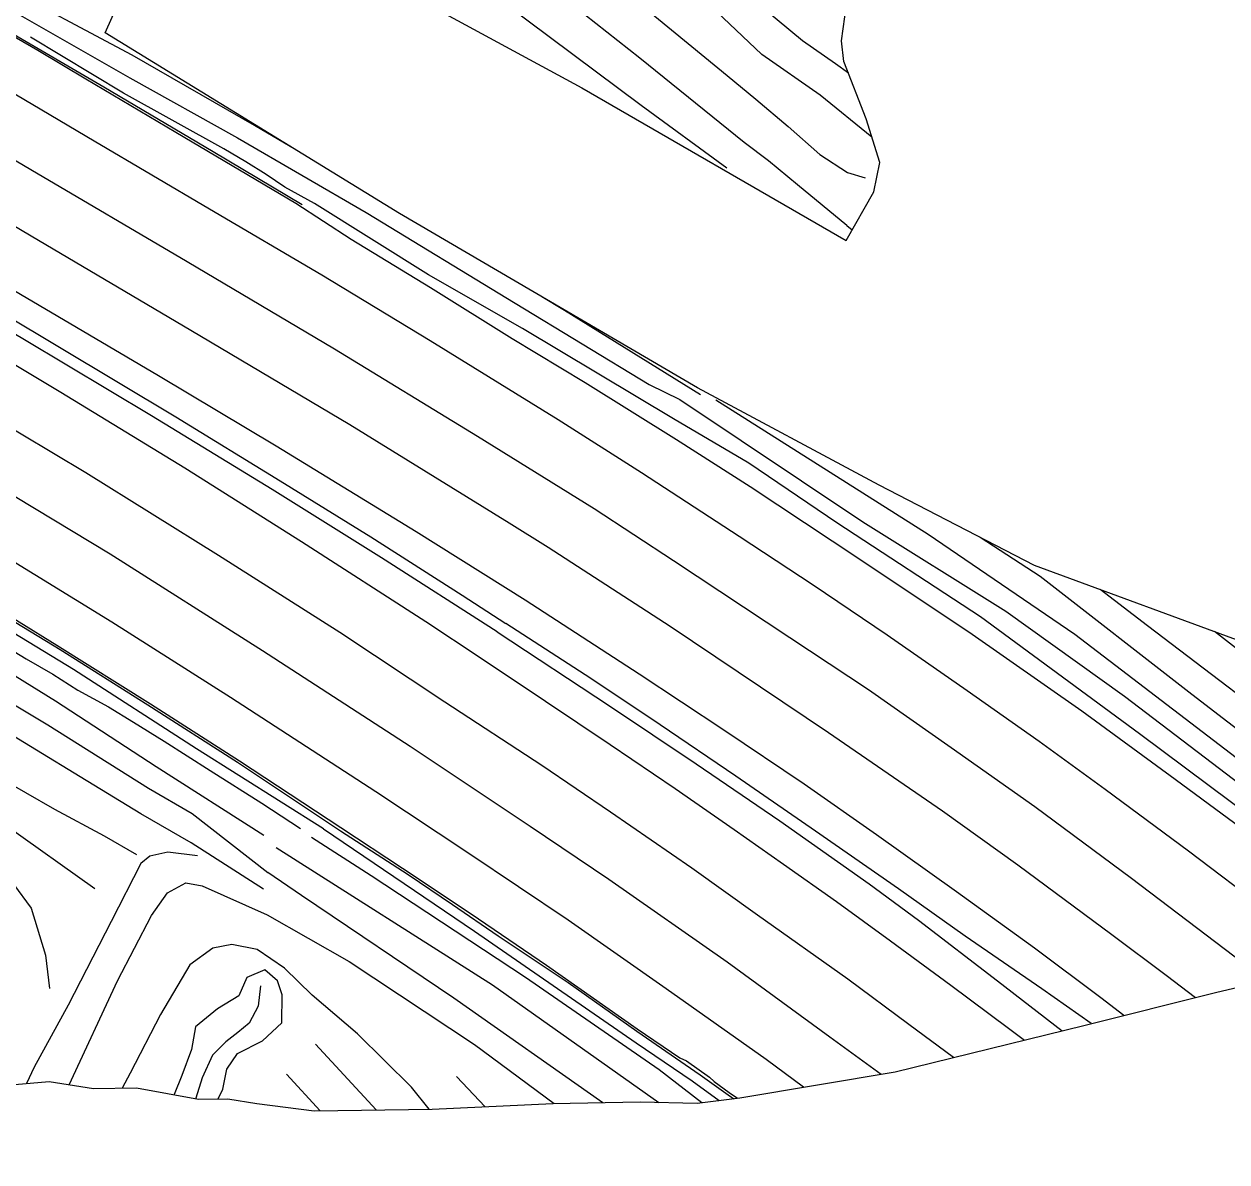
# Model space of a CAD drawing. Extents: x 2316231 to 2323598, y 363169 to 371906.
# Drawn here: x 2318517.1 to 2318772.4, y 366735.4 to 366976.9 of the extents above; entities that cross this region are included whole.
import ezdxf

# ---------------------------------------------------------------- set-up
doc = ezdxf.new("R2010")
doc.units = 0
for name, color, linetype in [('RD_DTM_BkLn1', 7, 'Continuous'), ('RD_DTM_BkLn2', 7, 'Continuous'), ('RD_DTM_Holes', 7, 'Continuous'), ('RD_EX_H2O', 7, 'Continuous'), ('RD_EX_Road', 7, 'Continuous')]:
    doc.layers.add(name, color=color, linetype=linetype)

msp = doc.modelspace()

# ---------------------------------------------------------------- linework, layer by layer
at = {"layer": 'RD_DTM_BkLn1'}
for p, q in [((2318691.746, 366934.2), (2318692.864, 366933.279)), ((2318532.132, 366793.392), (2318513.219, 366806.845)), ((2318578.949, 366760.434), (2318591.824, 366746.449)), ((2318572.781, 366754.017), (2318579.942, 366746.285)), ((2318614.978, 366747.126), (2318608.916, 366753.551))]:
    msp.add_line(p, q, dxfattribs=at)
for points in [[(2318691.746, 366934.2), (2318681.264, 366942.831), (2318675.109, 366947.896), (2318669.952, 366951.817), (2318647.832, 366969.718), (2318629.154, 366984.504), (2318611.668, 366998.702), (2318600.126, 367008.158), (2318592.385, 367014.693), (2318583.387, 367022.001), (2318580.263, 367024.719)], [(2318599.87, 367020.364), (2318617.893, 367005.906), (2318629.115, 366996.224), (2318637.874, 366989.392), (2318650.983, 366978.614), (2318661.586, 366969.873), (2318666.348, 366965.996), (2318672.387, 366960.964), (2318679.303, 366955.205), (2318685.992, 366949.27), (2318691.858, 366945.444), (2318695.622, 366944.307)], [(2318590.869, 367003.998), (2318619.086, 366981.382), (2318648.096, 366959.707), (2318666.241, 366946.444)], [(2318650.578, 366998.194), (2318663.926, 366988.195), (2318669.843, 366983.841), (2318674.038, 366980.299), (2318682.34, 366973.422), (2318689.32, 366968.59), (2318692.059, 366966.562)], [(2318697.067, 366952.905), (2318686.073, 366961.83), (2318673.685, 366970.455), (2318661.376, 366982.181), (2318653.847, 366988.471), (2318649.556, 366991.728), (2318646.804, 366993.553)], [(2318574.81, 366950.203), (2318566.05, 366955.406), (2318540.023, 366970.337), (2318525.81, 366977.886), (2318517.307, 366982.525)], [(2318515.815, 366979.099), (2318539.554, 366965.55), (2318562.424, 366952.801), (2318589.691, 366936.903), (2318621.365, 366917.716), (2318649.777, 366900.432), (2318656.326, 366897.268)], [(2318654.946, 366893.102), (2318622.929, 366912.299), (2318602.928, 366923.687), (2318578.782, 366938.848), (2318572.452, 366942.294), (2318568.468, 366945.016), (2318564.156, 366947.674), (2318559.49, 366950.41), (2318538.231, 366962.231), (2318518.449, 366974.127)], [(2318638.103, 366874.009), (2318613.361, 366889.399), (2318582.991, 366907.944), (2318551.727, 366926.471), (2318518.512, 366946.003), (2318495.649, 366959.519)], [(2318488.46, 366949.779), (2318518.614, 366931.954), (2318552.476, 366911.98), (2318586.277, 366891.901), (2318620.037, 366871.031), (2318628.337, 366865.92)], [(2318617.49, 366847.937), (2318592.937, 366863.638), (2318569.758, 366878.115), (2318544.167, 366893.75), (2318517.234, 366909.903), (2318493.95, 366923.696), (2318473.827, 366935.592)], [(2318476.403, 366937.016), (2318500.212, 366922.898), (2318524.653, 366908.351), (2318549.313, 366893.567), (2318571.476, 366879.949), (2318590.688, 366868.075), (2318610.087, 366855.678), (2318619.345, 366849.677)], [(2318606.393, 366833.006), (2318584.138, 366847.759), (2318558.381, 366864.11), (2318530.249, 366881.681), (2318495.836, 366902.212), (2318462.945, 366921.864)], [(2318660.677, 366898.244), (2318631.842, 366916.16), (2318627.002, 366919.06)], [(2318451.992, 366914.175), (2318472.61, 366902.122), (2318507.266, 366881.413), (2318535.416, 366864.455), (2318567.724, 366843.987), (2318599.071, 366823.644)], [(2318656.326, 366897.268), (2318695.166, 366871.289), (2318725.462, 366852.293), (2318750.655, 366834.284), (2318781.51, 366810.777), (2318813.862, 366784.83), (2318815.343, 366783.596)], [(2318580.635, 366806.119), (2318553.733, 366823.12), (2318527.615, 366839.959), (2318503.489, 366854.554), (2318487.309, 366864.732), (2318483.415, 366866.632), (2318477.625, 366869.989), (2318473.399, 366872.64), (2318469.834, 366874.681), (2318465.557, 366877.598), (2318460.604, 366880.876), (2318455.243, 366883.099), (2318452.746, 366884.513), (2318448.667, 366886.843), (2318442.491, 366890.735), (2318438.457, 366892.963), (2318435.207, 366894.803)], [(2318817.142, 366786.34), (2318781.862, 366815.437), (2318740.128, 366847.372), (2318708.983, 366868.563), (2318663.907, 366897.121)], [(2318432.101, 366892.767), (2318450.541, 366882.552), (2318462.282, 366875.625), (2318465.274, 366873.309), (2318475.895, 366867.195), (2318489.914, 366858.424), (2318505.959, 366848.923), (2318512.13, 366845.52), (2318517.534, 366842.201), (2318523.209, 366838.941), (2318528.549, 366835.546), (2318535.035, 366832.021), (2318540.329, 366828.743), (2318546.852, 366824.689), (2318556.618, 366818.46), (2318567.542, 366811.542), (2318575.802, 366806.165)], [(2318811.791, 366781.952), (2318783.155, 366804.435), (2318753.862, 366826.295), (2318720.122, 366851.116), (2318689.604, 366871.06), (2318670.927, 366883.701), (2318654.946, 366893.102)], [(2318567.963, 366804.708), (2318545.157, 366819.301), (2318523.806, 366833.229), (2318506.584, 366843.802), (2318495.035, 366850.554), (2318489.52, 366853.338), (2318484.727, 366855.985), (2318477.714, 366860.033), (2318469.408, 366865.029), (2318461.745, 366869.548), (2318456.621, 366872.67), (2318450.309, 366876.402), (2318444.165, 366880.41), (2318438.723, 366883.683), (2318434.959, 366885.813), (2318431.954, 366887.446), (2318428.409, 366889.68)], [(2318423.478, 366885.978), (2318442.091, 366875.068), (2318460.112, 366864.854), (2318482.032, 366851.847), (2318506.281, 366837.645), (2318522.166, 366828.201), (2318543.55, 366814.73), (2318552.796, 366809.359), (2318568.849, 366796.831)], [(2318567.904, 366793.321), (2318552.592, 366803.118), (2318541.925, 366809.271), (2318529.007, 366817.113), (2318510.394, 366828.441), (2318495.191, 366837.453), (2318482.755, 366845.308), (2318459.691, 366858.929), (2318436.682, 366871.886), (2318419.57, 366882.092)], [(2318412.5, 366874.555), (2318440.183, 366857.663), (2318458.366, 366847.81), (2318482.351, 366833.125), (2318494.422, 366826.822), (2318511.182, 366817.346), (2318523.542, 366810.314), (2318534.101, 366804.607), (2318540.992, 366800.662)], [(2318780.717, 366773.875), (2318775.898, 366777.547), (2318752.171, 366795.581), (2318731.63, 366810.742), (2318713.875, 366823.285), (2318696.335, 366835.588), (2318679.656, 366846.655), (2318654.928, 366862.988), (2318638.103, 366874.009)], [(2318820.829, 366789.586), (2318788.776, 366816.308), (2318764.98, 366834.599), (2318732.74, 366859.668), (2318720.032, 366867.967)], [(2318417.688, 366865.307), (2318446.286, 366848.258), (2318467.818, 366834.466), (2318486.008, 366820.917), (2318499.408, 366811.071), (2318511.02, 366799.449), (2318518.629, 366789.27), (2318521.666, 366779.273), (2318522.487, 366772.246)], [(2318628.337, 366865.92), (2318654.247, 366849.117), (2318687.854, 366826.583), (2318712.066, 366809.93), (2318728.053, 366798.432), (2318747.992, 366783.661), (2318759.502, 366775.03), (2318765.742, 366770.278)], [(2318824.283, 366794.2), (2318791.256, 366822.047), (2318755.518, 366849.173), (2318745.497, 366856.878)], [(2318743.598, 366764.775), (2318733.13, 366772.158), (2318716.88, 366783.354), (2318702.726, 366793.394), (2318685.116, 366805.585), (2318668.208, 366817.274), (2318652.106, 366828.197), (2318637.421, 366838.021), (2318619.345, 366849.677)], [(2318617.49, 366847.937), (2318641.388, 366832.219), (2318659.755, 366819.939), (2318677.536, 366807.837), (2318696.472, 366794.427), (2318706.96, 366786.724), (2318723.724, 366773.849), (2318737.436, 366763.252)], [(2318829.891, 366798.945), (2318796.927, 366826.87), (2318769.775, 366847.96)], [(2318714.375, 366757.562), (2318704.913, 366764.569), (2318691.962, 366774.226), (2318672.752, 366787.808), (2318658.853, 366797.73), (2318641.569, 366809.64), (2318627.005, 366819.545), (2318606.393, 366833.006)], [(2318599.071, 366823.644), (2318624.546, 366806.661), (2318641.204, 366795.402), (2318666.335, 366777.871), (2318688.153, 366761.985), (2318699.046, 366754.014)], [(2318580.635, 366806.119), (2318612.72, 366784.364), (2318647.017, 366760.702), (2318658.914, 366752.609), (2318664.636, 366748.433)], [(2318660.934, 366747.976), (2318651.878, 366754.984), (2318623.55, 366774.522), (2318590.752, 366796.142), (2318578.136, 366804.263)], [(2318553.883, 366800.353), (2318547.625, 366801.187), (2318543.811, 366800.297), (2318541.87, 366798.742), (2318535.594, 366786.439), (2318526.456, 366768.7), (2318519.269, 366755.49), (2318517.617, 366752.065)], [(2318570.629, 366802.146), (2318616.555, 366772.995), (2318651.806, 366748.037)], [(2318639.926, 366747.977), (2318608.297, 366770.18), (2318575.967, 366791.988), (2318568.849, 366796.831)], [(2318526.69, 366751.8), (2318536.968, 366773.843), (2318544.126, 366787.745), (2318547.531, 366792.536), (2318551.459, 366794.649), (2318554.934, 366794.015), (2318568.685, 366787.888), (2318586.136, 366777.954), (2318612.739, 366760.363), (2318629.611, 366747.785)], [(2318603.109, 366746.605), (2318599.343, 366751.281), (2318587.856, 366762.593), (2318578.263, 366770.778), (2318572.359, 366776.501), (2318566.57, 366780.48), (2318561.236, 366781.536), (2318557.143, 366780.773), (2318552.282, 366777.233), (2318546.093, 366766.675), (2318539.625, 366754.253), (2318537.939, 366751.096)], [(2318558.286, 366748.804), (2318559.281, 366750.84), (2318560.177, 366755.121), (2318562.421, 366758.391), (2318567.732, 366761.076), (2318571.847, 366764.96), (2318571.905, 366770.869), (2318570.902, 366773.832), (2318568.184, 366776.192), (2318564.386, 366774.563), (2318562.667, 366770.692), (2318558.156, 366767.908), (2318553.486, 366764.07), (2318552.625, 366759.295), (2318550.62, 366753.738), (2318548.946, 366749.696)]]:
    msp.add_lwpolyline(points, dxfattribs=at)
at = {"layer": 'RD_DTM_BkLn2'}
for points in [[(2318655.561, 366888.7), (2318636.227, 366900.798), (2318620.701, 366910.123), (2318603.397, 366920.909), (2318586.565, 366931.231), (2318574.785, 366938.872), (2318549.322, 366953.929), (2318530.193, 366965.235), (2318520.002, 366971.285), (2318510.913, 366976.563)], [(2318439.194, 366895.992), (2318456.945, 366885.378), (2318473.818, 366875.323), (2318491.677, 366864.683), (2318508.022, 366854.994), (2318524.094, 366845.104), (2318543.926, 366832.616), (2318562.798, 366820.572), (2318584.318, 366806.364)], [(2318808.429, 366780.681), (2318794.129, 366791.846), (2318779.744, 366803.039), (2318761.397, 366816.547), (2318741.588, 366831.072), (2318717.617, 366847.834), (2318688.646, 366867.151), (2318671.216, 366878.696), (2318655.561, 366888.7)], [(2318584.318, 366806.364), (2318597.449, 366797.77), (2318611.979, 366788.04), (2318627.966, 366777.152), (2318647.241, 366763.645), (2318656.279, 366757.52), (2318657.686, 366756.867), (2318662.593, 366753.414), (2318663.568, 366752.462), (2318666.768, 366750.107), (2318668.509, 366748.912)]]:
    msp.add_lwpolyline(points, dxfattribs=at)
at = {"layer": 'RD_DTM_Holes'}
for points in [[(2318778.491, 366844.759), (2318731.598, 366861.983), (2318698.573, 366879.071), (2318660.028, 366899.747), (2318596.81, 366936.717), (2318534.304, 366975.034), (2318548.957, 367007.879)], [(2318581.822, 366992.568), (2318635.488, 366963.374), (2318691.573, 366931.014), (2318697.45, 366941.325), (2318698.753, 366947.567), (2318695.828, 366956.828), (2318691.116, 366968.998), (2318690.595, 366973.403), (2318691.642, 366980.999)], [(2318578.685, 366746.268), (2318603.713, 366746.613), (2318629.306, 366747.779), (2318647.896, 366748.125), (2318659.951, 366747.854), (2318669.017, 366748.975), (2318702.007, 366754.511), (2318742.07, 366764.395), (2318769.985, 366771.332), (2318806.603, 366780.008)], [(2318463.138, 366731.473), (2318443.742, 366770.041), (2318449.748, 366769.172), (2318456.822, 366766.577), (2318466.39, 366763.276), (2318491.732, 366755.362), (2318508.66, 366751.464), (2318515.169, 366751.858), (2318522.427, 366752.471), (2318531.841, 366750.988), (2318540.967, 366751.149), (2318554.113, 366748.755), (2318560.352, 366748.828), (2318566.525, 366747.831), (2318578.685, 366746.268)]]:
    msp.add_lwpolyline(points, dxfattribs=at)
at = {"layer": 'RD_EX_H2O'}
msp.add_lwpolyline([(2318567.275, 366772.796), (2318566.778, 366768.487), (2318564.856, 366764.871), (2318562.458, 366762.887), (2318559.919, 366760.894), (2318557.069, 366758.084), (2318554.874, 366753.223), (2318553.59, 366748.922), (2318553.566, 366748.855)], dxfattribs=at)
at = {"layer": 'RD_EX_Road'}
for points in [[(2318576.115, 366938.587), (2318557.212, 366949.82), (2318534.035, 366963.523), (2318513.339, 366975.654)], [(2318505.877, 366967.544), (2318531.962, 366952.107), (2318556.495, 366937.731), (2318580.334, 366923.679), (2318603.312, 366909.74), (2318630.498, 366893.019), (2318648.181, 366881.772)], [(2318623.485, 366854.612), (2318600.343, 366869.125), (2318570.59, 366887.332), (2318545.635, 366902.247), (2318524.266, 366914.868), (2318501.631, 366928.191), (2318480.447, 366940.721)], [(2318471.769, 366930.472), (2318498.174, 366914.764), (2318524.936, 366898.795), (2318551.228, 366882.751), (2318576.018, 366867.098), (2318602.404, 366850.111), (2318613.877, 366842.48)], [(2318591.748, 366813.991), (2318560.917, 366834.016), (2318535.756, 366849.943), (2318511.576, 366864.754), (2318487.284, 366879.214), (2318461.953, 366894.381), (2318444.44, 366904.794)], [(2318438.964, 366895.689), (2318463.54, 366880.975), (2318483.596, 366869.031), (2318503.864, 366856.842), (2318524.748, 366844.159), (2318543.396, 366832.422), (2318562.375, 366820.288), (2318584.243, 366805.714)], [(2318648.181, 366881.772), (2318668.908, 366868.198), (2318684.576, 366857.904), (2318700.296, 366847.287), (2318717.292, 366835.442), (2318732.589, 366824.689), (2318746.561, 366814.53), (2318764.249, 366801.423), (2318780.867, 366788.821), (2318795.731, 366777.432)], [(2318750.561, 366766.505), (2318745.633, 366770.253), (2318731.542, 366780.808), (2318715.03, 366792.708), (2318698.035, 366804.83), (2318682.659, 366815.613), (2318665.656, 366827.039), (2318647.689, 366838.972), (2318623.485, 366854.612)], [(2318613.877, 366842.48), (2318627.8, 366833.211), (2318641.491, 366824.025), (2318655.284, 366814.683), (2318667.807, 366805.968), (2318678.294, 366798.583), (2318689.51, 366790.711), (2318701.017, 366782.335), (2318713.83, 366772.932), (2318726.069, 366763.813), (2318729.431, 366761.277)], [(2318682.535, 366751.243), (2318674.581, 366757.122), (2318653.37, 366772.137), (2318632.565, 366786.719), (2318611.529, 366800.867), (2318591.748, 366813.991)], [(2318584.243, 366805.714), (2318598.651, 366796.408), (2318608.033, 366790.023), (2318617.766, 366783.373), (2318632.606, 366773.466), (2318647.143, 366763.135), (2318660.64, 366753.879), (2318666.037, 366750.013), (2318667.78, 366748.822)]]:
    msp.add_lwpolyline(points, dxfattribs=at)

doc.saveas('drawing.dxf')
